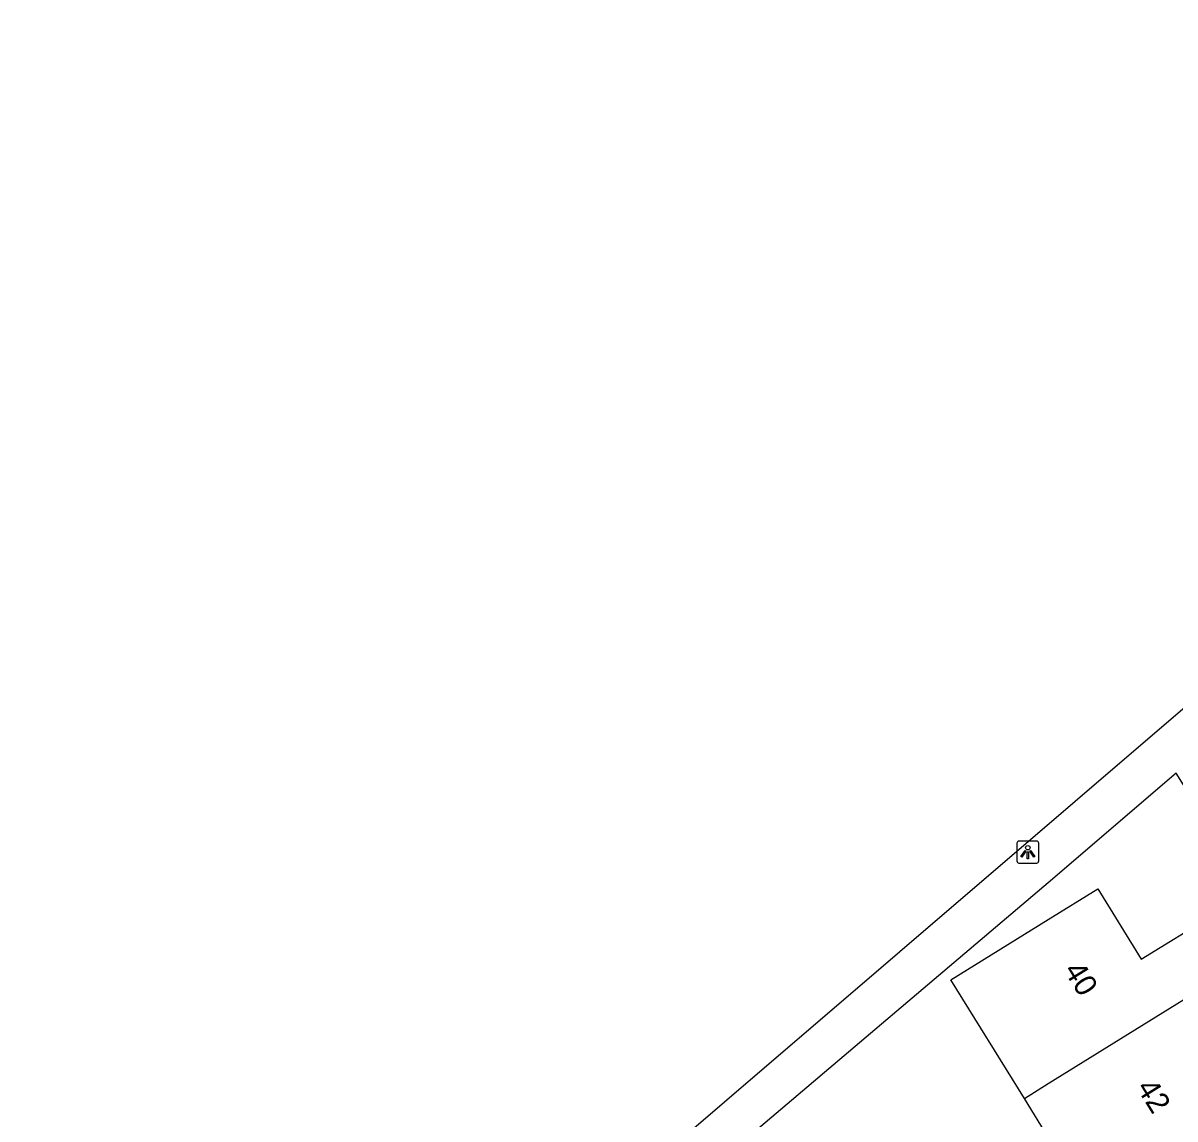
# Model space of a CAD drawing. Extents: x 158461 to 159795, y 387220 to 388672.
# Drawn here: x 158953.4 to 159005.8, y 388109 to 388158.8 of the extents above; entities that cross this region are included whole.
import ezdxf

# ---------------------------------------------------------------- set-up
doc = ezdxf.new("R2010")
doc.units = 0
for name, color, linetype in [('IMGEO_Fietspad_gesloten', 7, 'Continuous'), ('IMGEO_Lichtpunt', 7, 'Continuous'), ('IMGEO_Pand', 7, 'Continuous'), ('IMGEO_Pand_nummerreeks', 7, 'Continuous'), ('IMGEO_Voetpad_open', 7, 'Continuous')]:
    doc.layers.add(name, color=color, linetype=linetype)

msp = doc.modelspace()

# ---------------------------------------------------------------- linework, layer by layer
at = {"layer": 'IMGEO_Fietspad_gesloten'}
msp.add_lwpolyline([(158953.377, 388082.419), (159033.11, 388150.766), (159044.659, 388157.968), (159045.995, 388158.801)], dxfattribs=at)
at = {"layer": 'IMGEO_Lichtpunt'}
for p, q in [((158998.57, 388121.51), (158998.57, 388120.703)), ((158998.57, 388121.51), (158998.57, 388120.703)), ((158999.472, 388121.605), (158998.664, 388121.605)), ((158999.472, 388121.605), (158998.664, 388121.605)), ((158999.566, 388120.703), (158999.566, 388121.51)), ((158999.566, 388120.703), (158999.566, 388121.51)), ((158998.664, 388120.609), (158999.472, 388120.609)), ((158998.664, 388120.609), (158999.472, 388120.609))]:
    msp.add_line(p, q, dxfattribs=at)
for points in [[(158998.944, 388121.174), (158998.983, 388121.146), (158998.795, 388120.884), (158998.757, 388120.911), (158998.944, 388121.174)], [(158999.046, 388121.126), (158999.093, 388121.126), (158999.093, 388120.804), (158999.046, 388120.804), (158999.046, 388121.126)], [(158999.156, 388121.146), (158999.194, 388121.173), (158999.381, 388120.911), (158999.342, 388120.883), (158999.156, 388121.146)]]:
    msp.add_lwpolyline(points, dxfattribs=at)
msp.add_circle((158999.069, 388121.308), 0.0994, dxfattribs=at)
for centre, start, end in [((158998.664, 388121.51), 90, 180), ((158998.664, 388121.51), 90, 180), ((158999.472, 388121.51), 0, 90), ((158999.472, 388121.51), 0, 90), ((158998.664, 388120.703), 180, 270), ((158998.664, 388120.703), 180, 270), ((158999.472, 388120.703), 270, 0), ((158999.472, 388120.703), 270, 360)]:
    msp.add_arc(centre, 0.0946, start, end, dxfattribs=at)
at = {"layer": 'IMGEO_Pand'}
for points in [[(158998.911, 388109.904), (158995.57, 388115.293), (159000, 388118.039), (159002.245, 388119.43), (159004.227, 388116.233), (159007.475, 388118.246), (159008.833, 388116.055)], [(158998.911, 388109.904), (159000, 388110.579), (159008.833, 388116.055)], [(159002.188, 388104.617), (159000, 388108.147), (158998.911, 388109.904)]]:
    msp.add_lwpolyline(points, dxfattribs=at)
at = {"layer": 'IMGEO_Voetpad_open'}
msp.add_lwpolyline([(159008.014, 388121.19), (159005.821, 388124.69), (159000, 388119.706), (158985.724, 388107.612)], dxfattribs=at)

# ---------------------------------------------------------------- texts
at = {"layer": 'IMGEO_Pand_nummerreeks'}
for s, p in [('40', (159000.677, 388115.733)), ('42', (159003.983, 388110.401))]:
    msp.add_text(s, height=1, rotation=301.7931, dxfattribs=at).set_placement(p)

doc.saveas('drawing.dxf')
